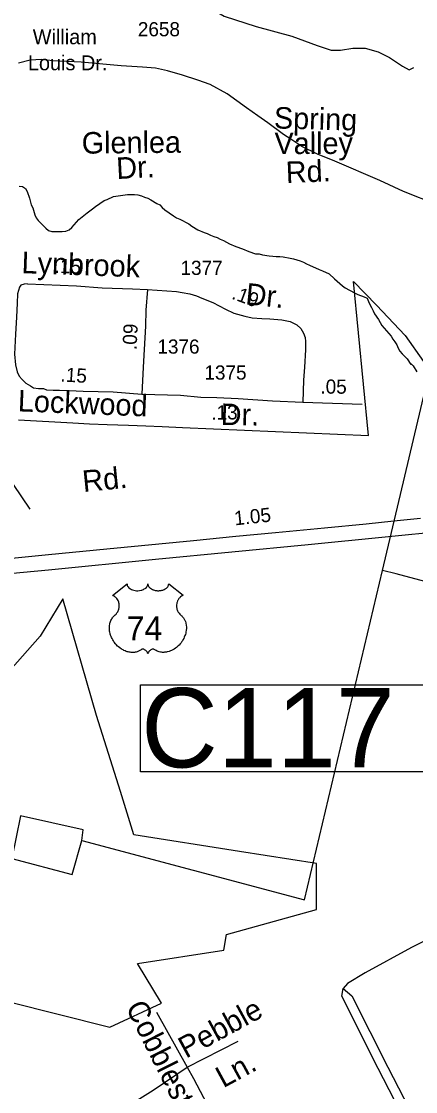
# Model space of a CAD drawing. Extents: x 2290055 to 2389491, y 66597 to 237875.
# Drawn here: x 2336408 to 2338147, y 183081 to 187802 of the extents above; entities that cross this region are included whole.
import ezdxf

# ---------------------------------------------------------------- set-up
doc = ezdxf.new("R2010")
doc.units = 0
for name, color, linetype in [('Exist Boundary Political City Limit New', 7, 'Continuous'), ('Exist Boundary Political City Limit New Hole', 7, 'Continuous'), ('Exist Hydrographic Creek Single Shore', 7, 'Continuous'), ('Exist Road Non-System Type 51', 7, 'Continuous'), ('Exist Road Non-System Type 51 Label', 7, 'Continuous'), ('Exist Road Primary US Divided Attributed', 7, 'Continuous'), ('Exist Road Primary US Mileage Hundredths English Label', 7, 'Continuous'), ('Exist Road Primary US Shield CELL', 7, 'Continuous'), ('Exist Road Primary US Shield Number Label', 7, 'Continuous'), ('Exist Road Primary US Structure Culvert Number Label', 7, 'Continuous'), ('Exist Road Secondary Mileage Hundredths English Label', 7, 'Continuous'), ('Exist Road Secondary Type 51 Attributed', 7, 'Continuous'), ('Exist Road Secondary Type 51 Label', 7, 'Continuous'), ('Exist Road Secondary Type 51 Number Label', 7, 'Continuous'), ('Exist Utilities Electrical Transmission Line', 7, 'Continuous'), ('Map Preparation Boundary City Limit Buffer Line', 7, 'Continuous')]:
    doc.layers.add(name, color=color, linetype=linetype)

msp = doc.modelspace()

# ---------------------------------------------------------------- linework, layer by layer
at = {"layer": 'Exist Boundary Political City Limit New'}
msp.add_lwpolyline([(2336395.5, 186043.8), (2336634, 186031.2), (2336708.2, 186026.2), (2336786.5, 186023.2), (2336880.5, 186021), (2336956.8, 186018), (2337029, 186014.9), (2337119, 186010.4), (2337938.8, 185975.1), (2337873, 186655), (2337974.8, 186550.1), (2338100.5, 186415.4), (2338181.2, 186301.6)], dxfattribs=at)
at = {"layer": 'Exist Boundary Political City Limit New Hole'}
msp.add_lwpolyline([(2336277.5, 184850.7), (2336283, 184733.9), (2336229.8, 184755.2), (2336198, 184670.2), (2336203.2, 184532.2), (2336166.2, 184388.8), (2336235.2, 184054.4), (2336102.5, 183640.3), (2336123.8, 183534.1), (2336797.5, 183364.2), (2337025.5, 183470.4), (2336919.5, 183645.6), (2337301.5, 183704), (2337312, 183773), (2337710, 183884.5), (2337710, 184086.2), (2337370.5, 184139.3), (2336903.5, 184213.6), (2336845.2, 184404.8), (2336739.2, 184739.2), (2336590.5, 185254.2), (2336489.8, 185089.6), (2336277.5, 184850.7)], dxfattribs=at)
at = {"layer": 'Exist Hydrographic Creek Single Shore'}
for points in [[(2336397, 187074.8), (2336412.5, 187073.8), (2336425.2, 187064.7), (2336432.5, 187051.1), (2336443.7, 187022.4), (2336450, 186992.6), (2336458, 186978.8), (2336467, 186949.1), (2336473, 186934.9), (2336482.2, 186922.8), (2336493.5, 186911.9), (2336515, 186889), (2336527.5, 186879.6), (2336542, 186874.7), (2336588.2, 186875.1), (2336603.7, 186876.4), (2336618, 186882.6), (2336630.2, 186892), (2336640.5, 186903.7), (2336650.2, 186916.5), (2336660.7, 186927.5), (2336697.2, 186956.8), (2336722, 186974.8), (2336734.2, 186985.3), (2336773, 187011.2), (2336786.2, 187015.5), (2336814, 187029.6), (2336844.7, 187034.4), (2336875.2, 187038), (2336906.5, 187038), (2336922, 187037.1), (2336937, 187032.8), (2336950.7, 187026.3), (2336965, 187021.3), (2336978.7, 187015.3), (2337004.7, 186998.9), (2337018.7, 186991.9), (2337029, 186980.2), (2337040.5, 186970.1), (2337079.2, 186943.4), (2337092.5, 186934.9), (2337106.7, 186928.9), (2337147, 186908), (2337159.5, 186899), (2337185.5, 186882.8), (2337213.5, 186870.2), (2337228, 186865.4), (2337241.7, 186858.4), (2337256.5, 186852.8), (2337271, 186848.7), (2337284.5, 186841.7), (2337299, 186835.4), (2337325.7, 186821.1), (2337353.5, 186808.2), (2337382.5, 186798.6), (2337411, 186786), (2337441, 186776.8), (2337456.2, 186776.2), (2337471.2, 186771.8), (2337501.5, 186766.9), (2337517, 186766.6), (2337532.5, 186764.8), (2337547.5, 186764.8), (2337563, 186763.1), (2337593.8, 186757.4), (2337609, 186753.8), (2337638, 186745), (2337652, 186739.6), (2337665.2, 186731.7), (2337679.5, 186726), (2337721.2, 186706.6), (2337736, 186701.2), (2337765.2, 186687.9), (2337788.5, 186666.4), (2337813.2, 186646), (2337824, 186635.1), (2337837, 186626.5), (2337877.7, 186604.2), (2337891.5, 186597.4), (2337920, 186587.2), (2337934, 186581.2), (2337939, 186566.8), (2337945.2, 186552.3), (2337953.2, 186539.3), (2337959.2, 186525.2), (2337966.2, 186511.6), (2337984, 186486.8), (2337990.5, 186473.3)], [(2337990.5, 186473.3), (2337998.7, 186459.9), (2338039.2, 186413.5), (2338046, 186399.6), (2338056, 186387.5), (2338064, 186374.6), (2338070, 186360.2), (2338078, 186347.1), (2338087.7, 186335.4), (2338110, 186313.1), (2338126.7, 186288.4), (2338128, 186290.7), (2338136, 186282.4), (2338152.5, 186256.3)]]:
    msp.add_lwpolyline(points, dxfattribs=at)
at = {"layer": 'Exist Road Non-System Type 51'}
for points in [[(2337078.3, 187986.1), (2337128, 187923.9), (2337169.5, 187894.9), (2337210.9, 187878.3), (2337302.1, 187824.4), (2337443, 187778.7), (2337600.5, 187737.3), (2337712.5, 187695.8), (2337774.6, 187675), (2337816.1, 187675), (2337870, 187683.3), (2337923.9, 187683.3), (2337981.9, 187666.8), (2338031.6, 187641.9), (2338089.7, 187604.5), (2338118.7, 187587.9), (2338139.4, 187598.9)], [(2338242.6, 186992.3), (2338093.6, 187051.8), (2337988.7, 187099.8), (2337790.2, 187185.4), (2337714.9, 187216.4), (2337645.6, 187249.7), (2337596.3, 187281.7), (2337563.5, 187302.4), (2337495.4, 187353.8), (2337451.6, 187384.6), (2337400.7, 187420), (2337316.2, 187482.7), (2337240.6, 187523.7), (2337186.8, 187542.2), (2337118.5, 187564.9), (2337052.1, 187583.9), (2336999.8, 187595), (2336941.8, 187599.9), (2336847.1, 187606.1), (2336671.3, 187621.2), (2336546.1, 187628.2), (2336495.9, 187634.2), (2336446, 187630.2), (2336394.5, 187618.2)], [(2335707.2, 185894.8), (2336003, 185891.3), (2336209.8, 185887.7), (2336281.1, 185862.8), (2336334.5, 185812.9), (2336445.1, 185650.3)], [(2338757.8, 185160.3), (2338710.2, 185177.2), (2338563.1, 185226.6), (2338364.2, 185283.2), (2338187.3, 185330.2), (2338060.7, 185364), (2338000.5, 185379.9)], [(2338573.4, 183924.2), (2338443.1, 183871.4), (2338312.7, 183807.6), (2338129.6, 183716), (2337924.3, 183605), (2337846.7, 183557.8), (2337827.2, 183535.6)], [(2338670.5, 181904.8), (2338640, 181977.3), (2338584.5, 182107.8), (2338540.1, 182182.7), (2338518, 182202.1), (2338465.2, 182265.9), (2338420.9, 182327), (2338359.8, 182432.5), (2338149, 182857.1), (2337982.6, 183181.8), (2337821.7, 183500.9), (2337827.2, 183535.6)], [(2337827.2, 183535.6), (2337866.1, 183502.3), (2338024.2, 183188.7), (2338187.9, 182872.3), (2338370.9, 182504.6), (2338426.4, 182388.1), (2338465.2, 182332.6), (2338520.7, 182257.6), (2338570.7, 182202.1), (2338598.4, 182152.2), (2338659.4, 182032.8), (2338717.5, 181914.6)], [(2337003.2, 183430.4), (2337138.7, 183188.9)], [(2337138.7, 183188.9), (2337364.3, 183303.1)], [(2335522.4, 182630.9), (2335688.5, 182607.3), (2335849.4, 182601.7), (2336010.3, 182593.4), (2336051.9, 182596.2), (2336101.8, 182612.8), (2336210, 182660), (2336542.9, 182832.1), (2336812, 182976.4), (2336989.5, 183087.4), (2337138.7, 183188.9)], [(2337138.7, 183188.9), (2337166.8, 183138.6), (2337285.9, 182912.3), (2337458.4, 182629.4), (2337670.4, 182258)]]:
    msp.add_lwpolyline(points, dxfattribs=at)
at = {"layer": 'Exist Road Primary US Divided Attributed'}
for points in [[(2335630.6, 185294.5), (2336125.5, 185343.8), (2336305, 185361.3), (2336527.5, 185382.8), (2336999.7, 185430.1), (2337672.9, 185494.7), (2338012.9, 185528.5), (2338279.1, 185553.7), (2338478.3, 185573.4), (2338890.9, 185613.9), (2339256.1, 185649.6), (2339523.5, 185675.4), (2339730.7, 185697.6), (2339957, 185717.2), (2340023.4, 185722.8), (2340151.9, 185736.9), (2340247.2, 185744.3), (2340427.9, 185752.9), (2340522.6, 185753.5), (2340745.8, 185747.4), (2340891.5, 185736.9), (2341135.2, 185711.6)], [(2338168.2, 185608.7), (2338051.4, 185596.4), (2337928.8, 185584.2), (2337745.1, 185566.6), (2337528.2, 185545.2), (2337353.4, 185528.7), (2337166.8, 185510.1), (2336783.9, 185473.5), (2336526.8, 185448.2), (2336366, 185432.9)]]:
    msp.add_lwpolyline(points, dxfattribs=at)
at = {"layer": 'Exist Road Primary US Shield CELL'}
msp.add_lwpolyline([(2336873.7, 185320.9), (2336873.9, 185318.3), (2336874.5, 185315.1), (2336875, 185313.5), (2336876.5, 185310.4), (2336878.9, 185306.7), (2336882.3, 185303.1), (2336886.2, 185299.9), (2336888.7, 185298.2), (2336893.1, 185295.9), (2336898.1, 185293.8), (2336903.6, 185292.2), (2336909.3, 185291.1), (2336915.5, 185290.4), (2336921.6, 185290.3), (2336928.2, 185290.8), (2336935.5, 185292.2), (2336938.9, 185293), (2336942.6, 185294.3), (2336946.1, 185295.8), (2336950, 185297.8), (2336953, 185299.8), (2336955.5, 185301.6), (2336958.9, 185304.8), (2336961.6, 185308.2), (2336962.7, 185310.1), (2336963.7, 185311.9), (2336965.1, 185315.8), (2336965.4, 185317.5), (2336965.7, 185321.1), (2336965.9, 185318.1), (2336966.2, 185316.2), (2336966.7, 185314.4), (2336967.5, 185312.5), (2336968.9, 185309.7), (2336970.4, 185307.4), (2336973.2, 185304.1), (2336975, 185302.4), (2336976.7, 185301.1), (2336981, 185298.1), (2336986.1, 185295.5), (2336988.6, 185294.4), (2336991.2, 185293.5), (2336994.5, 185292.5), (2336997.9, 185291.7), (2337001.2, 185291.1), (2337004.6, 185290.6), (2337008.1, 185290.3), (2337011, 185290.3), (2337014.5, 185290.3), (2337017.7, 185290.5), (2337021, 185290.9), (2337024.6, 185291.5), (2337027.6, 185292.1), (2337031.4, 185293.2), (2337034.9, 185294.4), (2337038, 185295.7), (2337042, 185297.8), (2337045.2, 185299.8), (2337047.6, 185301.7), (2337050.4, 185304.3), (2337053.1, 185307.4), (2337054.6, 185309.6), (2337055.7, 185312), (2337056.7, 185314.4), (2337057.4, 185317), (2337057.7, 185319.2), (2337057.7, 185321.1), (2337122, 185269.9), (2337120.5, 185269.3), (2337117, 185267.6), (2337114.2, 185266), (2337109.8, 185262.9), (2337107.9, 185261.2), (2337106, 185259.4), (2337104.3, 185257.5), (2337102.7, 185255.7), (2337100.9, 185253.1), (2337099.2, 185250.5), (2337097.6, 185247.7), (2337096.4, 185245.2), (2337094.4, 185240), (2337093.5, 185236.8), (2337092.8, 185234), (2337092.1, 185228.3), (2337091.9, 185225.5), (2337091.9, 185222.8), (2337092, 185220), (2337092.3, 185217.2), (2337092.8, 185214.4), (2337093.3, 185211.9), (2337094.1, 185208.8), (2337095.2, 185205.2), (2337096.6, 185201.8), (2337099.5, 185196.2), (2337103.3, 185190.5), (2337106, 185187.3), (2337108.7, 185184.6), (2337112.6, 185181.2), (2337114.8, 185179.3), (2337117.3, 185176.9), (2337121.3, 185172.2), (2337122.9, 185170), (2337124.6, 185167.5), (2337126.1, 185165), (2337127.6, 185162.2), (2337128.8, 185159.8), (2337131.1, 185154.3), (2337132.7, 185149), (2337133.5, 185146.2), (2337134.7, 185139.9), (2337135.1, 185136.7), (2337135.6, 185130.6), (2337135.7, 185123.1), (2337135.1, 185116.1), (2337133.8, 185107.8), (2337132.7, 185102.9), (2337131, 185097.1), (2337129.3, 185092.2), (2337126.4, 185084.8), (2337123.8, 185079.5), (2337120.4, 185073.3), (2337118.1, 185069.5), (2337115.4, 185065.5), (2337112, 185060.9), (2337108.1, 185055.9), (2337103.3, 185050.7), (2337099.5, 185046.9), (2337094.5, 185042.4), (2337091.4, 185039.9), (2337087.1, 185036.6), (2337081.2, 185032.7), (2337075.3, 185029.3), (2337070.4, 185026.7), (2337066, 185024.8), (2337060.3, 185022.7), (2337050.8, 185020.1), (2337047.3, 185019.3), (2337043.2, 185018.7), (2337039.4, 185018.4), (2337035.7, 185018.1), (2337030.6, 185018.1), (2337025.7, 185018.5), (2337021, 185019.2), (2337016.1, 185020.2), (2337010.9, 185021.7), (2337006.3, 185023.6), (2337001.6, 185025.9), (2336993.6, 185030.9), (2336991.3, 185032.1), (2336990, 185032.4), (2336987, 185032.6), (2336984.1, 185032), (2336981.1, 185030.8), (2336979.3, 185029.9), (2336976.9, 185028.3), (2336975.1, 185026.9), (2336972.9, 185024.8), (2336971.4, 185023), (2336970.2, 185021.7), (2336968, 185018.1), (2336967.2, 185016.4), (2336966.4, 185014.3), (2336965.6, 185011.1), (2336964.6, 185015.1), (2336963.4, 185017.8), (2336962.1, 185020.1), (2336960.7, 185022.1), (2336958.4, 185024.7), (2336956.4, 185026.6), (2336954, 185028.6), (2336951.4, 185030.1), (2336949.3, 185031.2), (2336947.4, 185031.9), (2336945.1, 185032.5), (2336943.2, 185032.6), (2336941.7, 185032.6), (2336939.5, 185032.1), (2336936.6, 185030), (2336933.8, 185028.1), (2336930.8, 185026.3), (2336927.3, 185024.4), (2336924.7, 185023.1), (2336921.5, 185021.9), (2336917.9, 185020.7), (2336914, 185019.7), (2336909.9, 185018.9), (2336906.3, 185018.3), (2336902.5, 185018), (2336899, 185017.9), (2336895.4, 185017.9), (2336892, 185018.2), (2336888.1, 185018.5), (2336883.3, 185019.2), (2336879.2, 185020.1), (2336875, 185021.3), (2336870.6, 185022.6), (2336866, 185024.4), (2336860.1, 185027), (2336856, 185029.1), (2336849.6, 185032.7), (2336842.1, 185038), (2336836.4, 185042.6), (2336832.3, 185046.3), (2336826.2, 185052.5), (2336822.6, 185056.6), (2336816.9, 185063.9), (2336813.3, 185069.2), (2336811, 185073.1), (2336807.6, 185079.3), (2336805.7, 185083.2), (2336803.3, 185088.9), (2336801.3, 185094.1), (2336799.7, 185099), (2336798.9, 185102.2), (2336797.7, 185107.7), (2336796.9, 185111.6), (2336796.2, 185117), (2336795.8, 185122.6), (2336795.7, 185127.8), (2336795.9, 185132.2), (2336796.4, 185137.2), (2336797.2, 185142.6), (2336798.2, 185147.2), (2336799.2, 185150.5), (2336800.5, 185154.5), (2336802.3, 185159), (2336804.5, 185163.2), (2336806.5, 185166.8), (2336809.1, 185170.6), (2336811.6, 185173.8), (2336814.8, 185177.4), (2336818.3, 185180.6), (2336821.4, 185183.2), (2336825.1, 185186.8), (2336827.1, 185189), (2336829.4, 185192.1), (2336831.2, 185194.9), (2336832.7, 185197.5), (2336834.7, 185201.2), (2336835.9, 185204.1), (2336837.3, 185208.4), (2336838.1, 185211.4), (2336838.8, 185215.3), (2336839.3, 185219), (2336839.5, 185223.6), (2336839.4, 185227.4), (2336838.9, 185231.9), (2336838.1, 185236.1), (2336837.1, 185239.9), (2336835.5, 185244.1), (2336834, 185247.2), (2336831.6, 185251.4), (2336828.8, 185255.4), (2336826, 185258.5), (2336823.1, 185261.4), (2336820.4, 185263.5), (2336817.8, 185265.4), (2336814.5, 185267.4), (2336811.4, 185268.9), (2336809.4, 185269.7)], close=True, dxfattribs=at)
at = {"layer": 'Exist Road Primary US Structure Culvert Number Label'}
msp.add_lwpolyline([(2336932.9, 184875.7), (2338254.8, 184875.7), (2338254.8, 184491), (2336932.9, 184491)], close=True, dxfattribs=at)
at = {"layer": 'Exist Road Secondary Type 51 Attributed'}
for points in [[(2336434.7, 186643.7), (2336420.1, 186643.3), (2336405.4, 186637.9), (2336398.5, 186628.6), (2336395.5, 186615.3), (2336390.6, 186600.6), (2336388.7, 186558.8), (2336386.2, 186496.4), (2336381.5, 186422.3)], [(2336434.7, 186643.7), (2336650.5, 186634.5), (2336764.5, 186626.1), (2336898.2, 186621.7), (2336963.5, 186619.3)], [(2336963.5, 186619.3), (2336956.6, 186527.4), (2336954.9, 186457.6), (2336949.5, 186354.9), (2336944.8, 186276.8), (2336938.4, 186157.4)], [(2336963.5, 186619.3), (2337092.1, 186609.5), (2337117.1, 186605.9), (2337151.4, 186600.6), (2337180.9, 186591.7), (2337204, 186581.2), (2337252.4, 186561.9), (2337307.7, 186531.8), (2337344.5, 186514.6), (2337393.9, 186500.8), (2337426.3, 186494.5), (2337468.1, 186491.5), (2337504, 186489.5), (2337557, 186485.1), (2337593.9, 186477.3), (2337622.9, 186463.5), (2337640.5, 186446.3), (2337653.1, 186426.7), (2337660, 186407.5), (2337661.9, 186390.3), (2337661.4, 186352.5), (2337657.5, 186276.3), (2337653.1, 186219.3), (2337648.9, 186122.3)], [(2336381.5, 186422.3), (2336377.1, 186334.3), (2336381, 186286.6), (2336388.9, 186255.7), (2336397.5, 186236.5), (2336410.3, 186221.8), (2336426.5, 186205.6), (2336447.2, 186194.3), (2336461.6, 186185.4), (2336483, 186181.8), (2336492, 186181.8), (2336505.4, 186182.2), (2336517.7, 186176.6), (2336547.4, 186174.6), (2336576.1, 186174.6), (2336619, 186172.8), (2336679.9, 186171), (2336812.3, 186167.4), (2336938.4, 186157.4)], [(2336938.4, 186157.4), (2337109, 186152.4), (2337199.8, 186144.1), (2337270.6, 186142.7), (2337363.4, 186138.7), (2337515.5, 186127.9), (2337648.9, 186122.3)], [(2337648.9, 186122.3), (2337910.8, 186113.2)]]:
    msp.add_lwpolyline(points, dxfattribs=at)
at = {"layer": 'Exist Utilities Electrical Transmission Line'}
for p, q in [((2338098.9, 185795.2), (2338208.1, 186255.9)), ((2338000.5, 185379.9), (2338098.9, 185795.2)), ((2337656.2, 183926.6), (2338000.5, 185379.9)), ((2336674.1, 184189), (2337656.2, 183926.6))]:
    msp.add_line(p, q, dxfattribs=at)
for points in [[(2336403.3, 184296.9), (2336365, 184108.6), (2336631.4, 184038.7), (2336674.1, 184189)], [(2336674.1, 184189), (2336679.7, 184235.1), (2336403.3, 184296.9)]]:
    msp.add_lwpolyline(points, dxfattribs=at)
at = {"layer": 'Map Preparation Boundary City Limit Buffer Line'}
for points in [[(2336395.5, 186043.8), (2336634, 186031.2), (2336708.2, 186026.2), (2336786.5, 186023.2), (2336880.5, 186021), (2336956.8, 186018), (2337029, 186014.9), (2337119, 186010.4), (2337938.8, 185975.1), (2337873, 186655), (2337974.8, 186550.1), (2338100.5, 186415.4), (2338181.2, 186301.6)], [(2336277.5, 184850.7), (2336283, 184733.9), (2336229.8, 184755.2), (2336198, 184670.2), (2336203.2, 184532.2), (2336166.2, 184388.8), (2336235.2, 184054.4), (2336102.5, 183640.3), (2336123.8, 183534.1), (2336797.5, 183364.2), (2337025.5, 183470.4), (2336919.5, 183645.6), (2337301.5, 183704), (2337312, 183773), (2337710, 183884.5), (2337710, 184086.2), (2337370.5, 184139.3), (2336903.5, 184213.6), (2336845.2, 184404.8), (2336739.2, 184739.2), (2336590.5, 185254.2), (2336489.8, 185089.6), (2336277.5, 184850.7)]]:
    msp.add_lwpolyline(points, dxfattribs=at)

# ---------------------------------------------------------------- texts
at = {"layer": 'Exist Road Non-System Type 51 Label'}
for s, rotation, p in [('Rd.', 5.6719, (2336681.3, 185725.1)), ('Cobblestone', 296.6726, (2336865.8, 183453)), ('Pebble', 28.5514, (2337133.7, 183225.3)), ('Ln.', 28.5514, (2337298.5, 183094.7))]:
    msp.add_text(s, height=95, rotation=rotation, dxfattribs=at).set_placement(p)
at = {"layer": 'Exist Road Primary US Mileage Hundredths English Label'}
msp.add_text('1.05', height=62.5, rotation=6.1017, dxfattribs=at).set_placement((2337349.8, 185578.2))
at = {"layer": 'Exist Road Primary US Shield Number Label'}
msp.add_text('74', height=106.25, dxfattribs=at).set_placement((2336871.6, 185071.3))
at = {"layer": 'Exist Road Primary US Structure Culvert Number Label'}
msp.add_text('C117', height=350, dxfattribs=at).set_placement((2336936.1, 184510.8))
at = {"layer": 'Exist Road Secondary Mileage Hundredths English Label'}
for s, rotation, p in [('.15', 357.8721, (2336553.6, 186692.6)), ('.19', 339.6252, (2337331.8, 186579.2)), ('.09', 87.1806, (2336915.5, 186350.9)), ('.15', 356.7438, (2336578.8, 186213.5)), ('.05', 359.6915, (2337726.9, 186159.7)), ('.13', 0.9992, (2337246, 186044.4))]:
    msp.add_text(s, height=62.5, rotation=rotation, dxfattribs=at).set_placement(p)
at = {"layer": 'Exist Road Secondary Type 51 Label'}
for s, p in [('William ', (2336457.7, 187701)), ('Louis Dr.', (2336436.2, 187586.2))]:
    msp.add_text(s, height=65.62, dxfattribs=at).set_placement(p)
for s, rotation, p in [('Spring ', 358.455, (2337521.1, 187329.6)), ('Glenlea', 0.5589, (2336674.2, 187218.2)), ('Valley', 0.0885, (2337524.5, 187216.5)), ('Dr.', 3.0049, (2336828.6, 187106.1)), ('Rd.', 2.4344, (2337576.2, 187088.1)), ('Lynbrook', 357.9546, (2336407.1, 186691.3)), ('Dr.', 354.2693, (2337393.7, 186553.6)), ('Lockwood', 357.6703, (2336390.7, 186081.7)), ('Dr.', 359.107, (2337286.6, 186021.4))]:
    msp.add_text(s, height=95, rotation=rotation, dxfattribs=at).set_placement(p)
at = {"layer": 'Exist Road Secondary Type 51 Number Label'}
for s, p in [('2658', (2336921.4, 187736)), ('1377', (2337109.6, 186683.4)), ('1376', (2337007.7, 186336.1)), ('1375', (2337215.1, 186221.5))]:
    msp.add_text(s, height=62.5, dxfattribs=at).set_placement(p)

doc.saveas('drawing.dxf')
